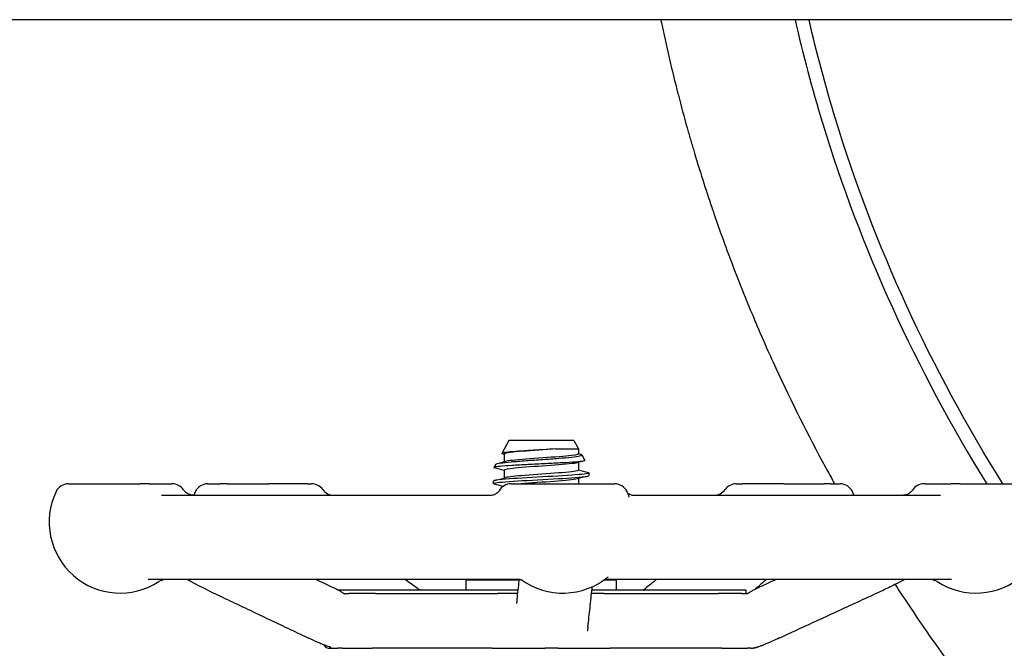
# Model space of a CAD drawing. Header units: inches. Extents: x 24 to 1128, y -94 to 748.
# Tile 413 of 546: x 934.8 to 939.31, y 263.75 to 266.63. Entities that reach past the tile are written whole.
import ezdxf

# ---------------------------------------------------------------- set-up
doc = ezdxf.new("R2010")
doc.units = ezdxf.units.IN
doc.header["$LTSCALE"] = 32
doc.header["$MEASUREMENT"] = 0
doc.layers.add('Visible (ANSI)', color=7, linetype='Continuous', lineweight=30)

msp = doc.modelspace()

# ---------------------------------------------------------------- linework, layer by layer
at = {"layer": 'Visible (ANSI)'}
for p, q in [((969.45916, 266.62537), (903.95916, 266.62537)), ((937.04249, 264.69937), (937.01041, 264.64135)), ((937.34083, 264.69937), (937.04249, 264.69937)), ((937.34083, 264.69937), (937.36166, 264.66171)), ((937.02166, 264.63844), (937.02166, 264.60291)), ((937.25801, 264.66171), (937.36166, 264.66171)), ((937.36166, 264.66171), (937.36166, 264.63844)), ((937.37667, 264.63456), (937.39085, 264.60892)), ((936.98273, 264.5913), (936.97454, 264.57649)), ((937.36166, 264.59983), (937.36166, 264.5643)), ((937.02166, 264.5643), (937.02166, 264.52877)), ((937.41041, 264.53984), (937.41041, 264.55169)), ((935.02567, 264.50187), (935.35534, 264.50187)), ((935.39595, 264.50187), (935.35534, 264.50187)), ((935.39595, 264.50187), (935.49944, 264.50187)), ((935.5012, 264.50187), (935.49944, 264.50187)), ((935.66376, 264.50187), (935.72181, 264.50187)), ((935.75366, 264.50187), (935.72181, 264.50187)), ((935.75366, 264.50187), (935.94429, 264.50187)), ((936.12064, 264.50187), (935.94429, 264.50187)), ((936.12064, 264.50187), (936.13959, 264.50187)), ((936.97291, 264.50277), (936.97291, 264.51462)), ((937.05316, 264.50187), (937.05309, 264.50187)), ((937.05316, 264.50187), (937.52749, 264.50187)), ((937.36166, 264.52569), (937.36166, 264.50187)), ((938.08411, 264.50187), (938.11296, 264.50187)), ((938.30203, 264.50187), (938.11296, 264.50187)), ((938.30203, 264.50187), (938.48731, 264.50187)), ((938.51592, 264.50187), (938.48731, 264.50187)), ((938.51592, 264.50187), (938.55994, 264.50187)), ((938.94893, 264.50187), (938.94352, 264.50187)), ((938.94893, 264.50187), (939.06789, 264.50187)), ((939.11026, 264.50187), (939.06789, 264.50187)), ((939.11026, 264.50187), (939.41863, 264.50187)), ((935.45274, 264.44937), (936.95545, 264.44937)), ((937.61779, 264.44937), (939.01944, 264.44937)), ((937.08542, 264.06437), (935.39076, 264.06437)), ((936.84791, 264.06287), (937.09074, 264.06287)), ((936.84791, 264.015), (936.84791, 264.06287)), ((936.86682, 264.06287), (936.8697, 264.06437)), ((937.47987, 264.06287), (937.53541, 264.06287)), ((939.07016, 264.06437), (937.48947, 264.06437)), ((937.5209, 264.06437), (937.51803, 264.06287)), ((937.53541, 264.015), (937.53541, 264.06287)), ((937.08558, 264.015), (936.26303, 264.015)), ((936.43161, 263.99937), (936.3103, 263.99937)), ((936.43161, 263.99937), (936.99116, 263.99937)), ((936.43161, 263.99937), (936.99116, 263.99937)), ((937.08391, 263.99937), (936.99116, 263.99937)), ((937.47877, 263.99937), (937.42158, 263.99937)), ((938.12916, 264.015), (937.42327, 264.015)), ((937.47877, 263.99937), (938.00069, 263.99937)), ((937.47877, 263.99937), (938.00069, 263.99937)), ((938.10955, 263.99937), (938.00069, 263.99937)), ((938.12916, 263.99953), (938.12916, 264.015)), ((936.22592, 263.74937), (936.22291, 263.74937)), ((936.22592, 263.74937), (936.25891, 263.74937)), ((936.2797, 263.74937), (936.25891, 263.74937)), ((936.2797, 263.74937), (936.41764, 263.74937)), ((936.9658, 263.74937), (936.41764, 263.74937)), ((936.9658, 263.74937), (937.20953, 263.74937)), ((937.26816, 263.74937), (937.20953, 263.74937)), ((937.26816, 263.74937), (937.50652, 263.74937)), ((938.01781, 263.74937), (937.50652, 263.74937)), ((938.01781, 263.74937), (938.13545, 263.74937)), ((938.1509, 263.74937), (938.13545, 263.74937)), ((938.1509, 263.74937), (938.16175, 263.74937))]:
    msp.add_line(p, q, dxfattribs=at)
for centre, radius, start, end in [((948.19166, 268.06287), 20.75, 183.972468, 235.925856), ((948.19166, 268.06287), 19, 184.339024, 244.770171), ((948.19166, 268.06287), 18.75, 184.396991, 246.443536), ((935.02567, 264.43937), 0.0625, 90, 154.62307), ((935.5012, 264.43937), 0.0625, 34.46729, 90), ((935.66376, 264.43937), 0.0625, 90, 154.62307), ((936.13959, 264.43937), 0.0625, 35.45054, 90), ((937.05309, 264.43937), 0.0625, 90, 151.08084), ((937.52749, 264.43937), 0.0625, 25.37693, 90), ((938.08411, 264.43937), 0.0625, 90, 144.54946), ((938.55994, 264.43937), 0.0625, 25.37693, 90), ((938.94353, 264.43937), 0.0625, 90, 147.2743), ((935.26284, 264.32687), 0.325, 154.62307, 302.99589), ((935.90093, 264.32687), 0.325, 154.62307, 157.8564), ((936.24141, 264.51187), 0.0625, 215.45054, 270), ((937.29032, 264.32687), 0.325, 20.67071, 25.37693), ((937.98228, 264.51187), 0.0625, 270, 324.54946), ((938.32276, 264.32687), 0.325, 22.14322, 25.37693), ((939.18146, 264.32687), 0.325, 237.00411, 25.37693), ((935.47387, 264.00187), 0.0625, 90, 122.99589), ((937.29032, 264.32687), 0.325, 234.08441, 309.50864), ((938.97044, 264.00187), 0.0625, 57.00411, 90), ((938.32276, 264.32687), 0.325, 244.98517, 246.04872), ((936.22291, 263.78062), 0.03125, 210.66159, 270)]:
    msp.add_arc(centre, radius, start, end, dxfattribs=at)
for points, knots in [([(937.7386, 266.62537), (937.73914, 266.62278), (937.73968, 266.62018), (937.74022, 266.61758), (937.76338, 266.50633), (937.78918, 266.39569), (937.81741, 266.28624), (937.81954, 266.278), (937.82168, 266.26976), (937.82383, 266.26153), (937.8369, 266.21158), (937.85048, 266.16186), (937.86456, 266.11237), (937.8671, 266.10345), (937.86966, 266.09453), (937.87223, 266.08562), (937.87734, 266.06791), (937.88251, 266.05024), (937.88775, 266.0326), (937.90169, 265.98565), (937.91607, 265.93893), (937.93089, 265.89244)], [0.987730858, 0.987730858, 0.987730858, 0.987730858, 0.987858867, 0.987858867, 0.987858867, 0.993341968, 0.993341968, 0.993341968, 0.993754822, 0.993754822, 0.993754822, 0.996260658, 0.996260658, 0.996260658, 0.996712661, 0.996712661, 0.996712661, 0.997610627, 0.997610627, 0.997610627, 1, 1, 1, 1]), ([(938.35342, 266.6254), (938.38929, 266.4671), (938.43105, 266.30984), (938.6539, 265.5798), (938.90781, 265.02461), (939.23111, 264.50188)], [-6.10854564, -6.10854564, -6.10854564, -6.10854564, -6.05008592, -6.05008592, -5.8347456, -5.8347456, -5.8347456, -5.8347456]), ([(939.30472, 264.50188), (938.97436, 265.02983), (938.71572, 265.59133), (938.49266, 266.3221), (938.45234, 266.47326), (938.41751, 266.6254)], [5.83018614, 5.83018614, 5.83018614, 5.83018614, 6.05008592, 6.05008592, 6.10682692, 6.10682692, 6.10682692, 6.10682692]), ([(938.81164, 264.04138), (938.83523, 264.00498), (938.85907, 263.96883), (938.88317, 263.93291), (938.93905, 263.8496), (938.99653, 263.76722), (939.05551, 263.68585), (939.06506, 263.67267), (939.07465, 263.65952), (939.08428, 263.64639), (939.14484, 263.56386), (939.20695, 263.48237), (939.27051, 263.40202), (939.28086, 263.38892), (939.29126, 263.37586), (939.30169, 263.36283), (939.41313, 263.22361), (939.52892, 263.08784), (939.64851, 262.95584), (939.67802, 262.92327), (939.70777, 262.89093), (939.73773, 262.85882), (939.74973, 262.84596), (939.76177, 262.83314), (939.77383, 262.82036), (939.84441, 262.74561), (939.91619, 262.67216), (939.98905, 262.60004), (940.00168, 262.58754), (940.01435, 262.57508), (940.02704, 262.56266), (940.11823, 262.47345), (940.21105, 262.38633), (940.30527, 262.30138), (940.35214, 262.25913), (940.39949, 262.21729), (940.44728, 262.1759), (940.47298, 262.15363), (940.49882, 262.1315), (940.52477, 262.10949), (940.53791, 262.09836), (940.55108, 262.08725), (940.56428, 262.07618), (940.64451, 262.0089), (940.72587, 261.94289), (940.80826, 261.87819), (940.8216, 261.86771), (940.83497, 261.85726), (940.84837, 261.84685), (941.0291, 261.70641), (941.21469, 261.57224), (941.40416, 261.44457), (941.41783, 261.43536), (941.43151, 261.42619), (941.44522, 261.41705), (941.53457, 261.35746), (941.62475, 261.29932), (941.71566, 261.24264), (941.72931, 261.23413), (941.74296, 261.22566), (941.75664, 261.21722), (941.85309, 261.1577), (941.95033, 261.09981), (942.04825, 261.04358), (942.14455, 260.98827), (942.2418, 260.93438), (942.33993, 260.88194), (942.353, 260.87495), (942.36609, 260.86799), (942.37919, 260.86105), (942.45205, 260.82249), (942.52537, 260.78472), (942.59912, 260.74775), (942.61632, 260.73914), (942.63353, 260.73056), (942.65077, 260.72203), (942.66356, 260.71571), (942.67635, 260.70941), (942.68916, 260.70313), (942.88691, 260.60621), (943.0876, 260.51504), (943.29046, 260.42973), (943.30251, 260.42467), (943.31456, 260.41962), (943.32661, 260.4146), (943.42348, 260.37424), (943.52082, 260.33522), (943.61857, 260.29754), (943.63003, 260.29312), (943.6415, 260.28872), (943.65298, 260.28433), (943.76761, 260.24054), (943.8828, 260.19858), (943.99843, 260.15844), (944.09496, 260.12493), (944.19196, 260.09263), (944.28939, 260.06154), (944.29921, 260.05841), (944.30903, 260.05529), (944.31885, 260.05219), (944.36953, 260.03616), (944.42032, 260.02046), (944.47122, 260.00509), (944.52449, 259.989), (944.57787, 259.97327), (944.63137, 259.9579), (944.64035, 259.95532), (944.64934, 259.95275), (944.65833, 259.95019), (944.87938, 259.88723), (945.10229, 259.8304), (945.32654, 259.77971), (945.33393, 259.77803), (945.34133, 259.77637), (945.34873, 259.77471), (945.45852, 259.7501), (945.56862, 259.72695), (945.67897, 259.70527), (945.68559, 259.70397), (945.69221, 259.70267), (945.69884, 259.70138), (945.82239, 259.67731), (945.94625, 259.65508), (946.07033, 259.63468), (946.17153, 259.61804), (946.27295, 259.6026), (946.37454, 259.58837), (946.37958, 259.58767), (946.38462, 259.58696), (946.38966, 259.58626), (946.49851, 259.57115), (946.60755, 259.55742), (946.71675, 259.54507), (946.72093, 259.5446), (946.72512, 259.54412), (946.72931, 259.54365), (946.95409, 259.51846), (947.1795, 259.49911), (947.40515, 259.4856), (947.40745, 259.48546), (947.40976, 259.48532), (947.41206, 259.48519), (947.52486, 259.47849), (947.63773, 259.47325), (947.75068, 259.46947), (947.75195, 259.46943), (947.75323, 259.46938), (947.75451, 259.46934), (947.90263, 259.46442), (948.05086, 259.462), (948.19908, 259.46209), (948.27956, 259.46213), (948.36004, 259.46291), (948.44052, 259.46443), (948.44124, 259.46445), (948.44196, 259.46446), (948.44268, 259.46448), (948.55626, 259.46664), (948.66983, 259.47028), (948.78334, 259.47538), (948.78505, 259.47546), (948.78676, 259.47554), (948.78848, 259.47561), (949.01505, 259.4859), (949.24137, 259.50204), (949.46708, 259.52406), (949.47072, 259.52442), (949.47436, 259.52477), (949.478, 259.52513), (949.58797, 259.53595), (949.6978, 259.54817), (949.80745, 259.56178), (949.81198, 259.56234), (949.81651, 259.56291), (949.82104, 259.56347), (949.98995, 259.58462), (950.15841, 259.60909), (950.32627, 259.63687), (950.37852, 259.64552), (950.43074, 259.65449), (950.48291, 259.66379), (950.48915, 259.6649), (950.49539, 259.66602), (950.50163, 259.66714), (950.60705, 259.68609), (950.71229, 259.70637), (950.81727, 259.72799), (950.82435, 259.72944), (950.83143, 259.73091), (950.83851, 259.73238), (951.05289, 259.77689), (951.26625, 259.82697), (951.47824, 259.88265), (951.48689, 259.88493), (951.49553, 259.88721), (951.50417, 259.8895), (951.60453, 259.91609), (951.70457, 259.94394), (951.80423, 259.97305), (951.81359, 259.97578), (951.82294, 259.97852), (951.83229, 259.98128), (951.85878, 259.98908), (951.88523, 259.99697), (951.91166, 260.00495), (952.07482, 260.05422), (952.23689, 260.10687), (952.39763, 260.16287), (952.41346, 260.16838), (952.42928, 260.17393), (952.4451, 260.17952), (952.45589, 260.18333), (952.46668, 260.18716), (952.47746, 260.191), (952.57187, 260.22464), (952.66595, 260.25949), (952.75965, 260.29557), (952.77106, 260.29996), (952.78246, 260.30437), (952.79386, 260.3088), (952.98984, 260.38496), (953.18408, 260.46645), (953.37598, 260.55326), (953.38822, 260.55879), (953.40044, 260.56434), (953.41265, 260.56992), (953.50121, 260.61035), (953.58926, 260.65192), (953.67674, 260.69461), (953.68931, 260.70074), (953.70187, 260.70689), (953.71441, 260.71307), (953.73772, 260.72455), (953.76098, 260.73611), (953.78421, 260.74775), (953.94971, 260.83071), (954.11307, 260.91772), (954.2739, 261.00871), (954.28725, 261.01626), (954.30058, 261.02383), (954.31389, 261.03144), (954.32435, 261.03742), (954.33481, 261.04341), (954.34525, 261.04942), (954.42032, 261.09265), (954.49504, 261.13687), (954.56931, 261.18206), (954.58302, 261.19041), (954.59672, 261.19878), (954.6104, 261.20719), (954.79019, 261.31771), (954.96726, 261.43393), (955.14069, 261.55565), (955.1544, 261.56527), (955.16808, 261.57493), (955.18174, 261.58461), (955.26042, 261.64041), (955.33833, 261.69735), (955.4154, 261.75539), (955.42891, 261.76556), (955.44239, 261.77577), (955.45584, 261.78601), (955.62013, 261.91105), (955.78045, 262.04113), (955.93605, 262.1759), (955.93733, 262.17701), (955.93861, 262.17812), (955.93989, 262.17923), (955.95299, 262.19059), (955.96606, 262.20198), (955.97909, 262.2134), (956.01508, 262.24496), (956.05082, 262.27676), (956.08629, 262.30881), (956.12062, 262.33983), (956.15476, 262.37114), (956.18871, 262.40274), (956.20167, 262.41481), (956.21461, 262.42692), (956.22752, 262.43908), (956.37579, 262.57868), (956.52019, 262.72378), (956.65981, 262.87409), (956.67196, 262.88716), (956.68407, 262.90028), (956.69614, 262.91344), (956.70879, 262.92721), (956.72139, 262.94103), (956.73395, 262.95489), (956.78364, 263.00971), (956.83268, 263.0652), (956.88105, 263.12134), (956.89261, 263.13476), (956.90413, 263.14822), (956.91562, 263.16172), (957.05209, 263.32208), (957.18312, 263.48782), (957.30749, 263.65792), (957.31728, 263.67132), (957.32704, 263.68475), (957.33675, 263.69819), (957.39474, 263.77851), (957.45119, 263.85969), (957.50603, 263.94166), (957.50716, 263.94336), (957.5083, 263.94506), (957.50943, 263.94675), (957.51833, 263.96008), (957.5272, 263.97344), (957.53603, 263.98683), (957.65561, 264.16816), (957.76868, 264.35534), (957.87405, 264.54753), (957.88092, 264.56007), (957.88777, 264.57263), (957.89457, 264.58521), (957.94339, 264.67541), (957.99052, 264.7667), (958.03584, 264.85898), (958.04159, 264.87069), (958.04732, 264.88241), (958.05301, 264.89415), (958.1488, 265.09169), (958.23631, 265.29366), (958.31474, 265.49905), (958.31857, 265.5091), (958.32239, 265.51916), (958.32618, 265.52922), (958.36316, 265.62733), (958.39806, 265.7262), (958.43083, 265.82571), (958.43397, 265.83526), (958.43709, 265.84481), (958.44019, 265.85436), (958.44579, 265.8716), (958.45132, 265.88885), (958.45679, 265.90612), (958.47008, 265.94811), (958.48301, 265.99027), (958.49558, 266.0326), (958.54087, 266.1852), (958.58142, 266.34015), (958.61669, 266.49595), (958.61827, 266.50296), (958.61985, 266.50997), (958.62141, 266.51698), (958.62946, 266.55306), (958.63724, 266.58919), (958.64473, 266.62537)], [0.03350674, 0.03350674, 0.03350674, 0.03350674, 0.03564292, 0.03564292, 0.03564292, 0.04059787, 0.04059787, 0.04059787, 0.04140037, 0.04140037, 0.04140037, 0.04644658, 0.04644658, 0.04644658, 0.04726876, 0.04726876, 0.04726876, 0.05605107, 0.05605107, 0.05605107, 0.05821828, 0.05821828, 0.05821828, 0.059086, 0.059086, 0.059086, 0.06416058, 0.06416058, 0.06416058, 0.06504037, 0.06504037, 0.06504037, 0.07135886, 0.07135886, 0.07135886, 0.07450229, 0.07450229, 0.07450229, 0.07619289, 0.07619289, 0.07619289, 0.07704876, 0.07704876, 0.07704876, 0.08225092, 0.08225092, 0.08225092, 0.08309349, 0.08309349, 0.08309349, 0.09445857, 0.09445857, 0.09445857, 0.09527839, 0.09527839, 0.09527839, 0.10062194, 0.10062194, 0.10062194, 0.10142379, 0.10142379, 0.10142379, 0.10707894, 0.10707894, 0.10707894, 0.11264089, 0.11264089, 0.11264089, 0.11338189, 0.11338189, 0.11338189, 0.11750204, 0.11750204, 0.11750204, 0.1184626, 0.1184626, 0.1184626, 0.11917474, 0.11917474, 0.11917474, 0.13017128, 0.13017128, 0.13017128, 0.13082405, 0.13082405, 0.13082405, 0.1360682, 0.1360682, 0.1360682, 0.13668335, 0.13668335, 0.13668335, 0.14282815, 0.14282815, 0.14282815, 0.1479581, 0.1479581, 0.1479581, 0.14847491, 0.14847491, 0.14847491, 0.15114079, 0.15114079, 0.15114079, 0.1539306, 0.1539306, 0.1539306, 0.15439904, 0.15439904, 0.15439904, 0.16591892, 0.16591892, 0.16591892, 0.16629894, 0.16629894, 0.16629894, 0.1719367, 0.1719367, 0.1719367, 0.17227513, 0.17227513, 0.17227513, 0.17858569, 0.17858569, 0.17858569, 0.1837328, 0.1837328, 0.1837328, 0.18398819, 0.18398819, 0.18398819, 0.18950205, 0.18950205, 0.18950205, 0.18971353, 0.18971353, 0.18971353, 0.20106252, 0.20106252, 0.20106252, 0.20117839, 0.20117839, 0.20117839, 0.20685176, 0.20685176, 0.20685176, 0.20691593, 0.20691593, 0.20691593, 0.21435612, 0.21435612, 0.21435612, 0.21839559, 0.21839559, 0.21839559, 0.21843173, 0.21843173, 0.21843173, 0.22413326, 0.22413326, 0.22413326, 0.22421939, 0.22421939, 0.22421939, 0.23560043, 0.23560043, 0.23560043, 0.23578385, 0.23578385, 0.23578385, 0.2413296, 0.2413296, 0.2413296, 0.2415588, 0.2415588, 0.2415588, 0.25010325, 0.25010325, 0.25010325, 0.25276307, 0.25276307, 0.25276307, 0.25308125, 0.25308125, 0.25308125, 0.25845735, 0.25845735, 0.25845735, 0.25881993, 0.25881993, 0.25881993, 0.26980072, 0.26980072, 0.26980072, 0.27024854, 0.27024854, 0.27024854, 0.2754498, 0.2754498, 0.2754498, 0.27593824, 0.27593824, 0.27593824, 0.27732147, 0.27732147, 0.27732147, 0.2858608, 0.2858608, 0.2858608, 0.28670189, 0.28670189, 0.28670189, 0.28727583, 0.28727583, 0.28727583, 0.29230046, 0.29230046, 0.29230046, 0.29291216, 0.29291216, 0.29291216, 0.30343197, 0.30343197, 0.30343197, 0.30410255, 0.30410255, 0.30410255, 0.30896479, 0.30896479, 0.30896479, 0.3096632, 0.3096632, 0.3096632, 0.31096103, 0.31096103, 0.31096103, 0.32020949, 0.32020949, 0.32020949, 0.32097697, 0.32097697, 0.32097697, 0.32158019, 0.32158019, 0.32158019, 0.32591781, 0.32591781, 0.32591781, 0.32671868, 0.32671868, 0.32671868, 0.337242, 0.337242, 0.337242, 0.33807359, 0.33807359, 0.33807359, 0.34286378, 0.34286378, 0.34286378, 0.34370347, 0.34370347, 0.34370347, 0.35395551, 0.35395551, 0.35395551, 0.35403999, 0.35403999, 0.35403999, 0.35490357, 0.35490357, 0.35490357, 0.35728849, 0.35728849, 0.35728849, 0.35959697, 0.35959697, 0.35959697, 0.36047869, 0.36047869, 0.36047869, 0.37060705, 0.37060705, 0.37060705, 0.37148821, 0.37148821, 0.37148821, 0.372411, 0.372411, 0.372411, 0.37606035, 0.37606035, 0.37606035, 0.37693288, 0.37693288, 0.37693288, 0.38730039, 0.38730039, 0.38730039, 0.38811707, 0.38811707, 0.38811707, 0.39299388, 0.39299388, 0.39299388, 0.39309479, 0.39309479, 0.39309479, 0.39388719, 0.39388719, 0.39388719, 0.40461669, 0.40461669, 0.40461669, 0.4053167, 0.4053167, 0.4053167, 0.4103358, 0.4103358, 0.4103358, 0.41097263, 0.41097263, 0.41097263, 0.42168823, 0.42168823, 0.42168823, 0.42221248, 0.42221248, 0.42221248, 0.42732275, 0.42732275, 0.42732275, 0.42781281, 0.42781281, 0.42781281, 0.42869678, 0.42869678, 0.42869678, 0.43084585, 0.43084585, 0.43084585, 0.43859374, 0.43859374, 0.43859374, 0.43894214, 0.43894214, 0.43894214, 0.44073514, 0.44073514, 0.44073514, 0.44073514]), ([(937.93089, 265.89244), (937.94415, 265.85083), (937.95779, 265.80932), (937.9718, 265.76792), (937.97512, 265.75811), (937.97846, 265.7483), (937.98182, 265.7385), (937.998, 265.69135), (938.01466, 265.64434), (938.0318, 265.59749), (938.03555, 265.58723), (938.03933, 265.57697), (938.04313, 265.56671), (938.08126, 265.46388), (938.12168, 265.36183), (938.16432, 265.26066), (938.16907, 265.24938), (938.17385, 265.23812), (938.17866, 265.22687), (938.1976, 265.18253), (938.21696, 265.13837), (938.23674, 265.0944), (938.24204, 265.08262), (938.24737, 265.07085), (938.25273, 265.0591), (938.32283, 264.90536), (938.39804, 264.7539), (938.47801, 264.60513), (938.48502, 264.59208), (938.49208, 264.57904), (938.49916, 264.56603), (938.51085, 264.54459), (938.52263, 264.5232), (938.53451, 264.50187)], [0, 0, 0, 0, 0.002138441, 0.002138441, 0.002138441, 0.002645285, 0.002645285, 0.002645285, 0.005084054, 0.005084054, 0.005084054, 0.005618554, 0.005618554, 0.005618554, 0.010979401, 0.010979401, 0.010979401, 0.011576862, 0.011576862, 0.011576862, 0.013930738, 0.013930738, 0.013930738, 0.0145613, 0.0145613, 0.0145613, 0.022809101, 0.022809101, 0.022809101, 0.023532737, 0.023532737, 0.023532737, 0.024725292, 0.024725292, 0.024725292, 0.024725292]), ([(936.98273, 264.5913), (936.98285, 264.59151), (936.98304, 264.59172), (936.98551, 264.59371), (936.99294, 264.59549), (937.01735, 264.59908), (937.03396, 264.60086), (937.07411, 264.60444), (937.09717, 264.60622), (937.14666, 264.60981), (937.17255, 264.61159), (937.22374, 264.61518), (937.24854, 264.61695), (937.29376, 264.62054), (937.31382, 264.62232), (937.34654, 264.62591), (937.359, 264.62769), (937.37474, 264.63128), (937.378, 264.63306), (937.37559, 264.63588), (937.37322, 264.6369), (937.36938, 264.63792)], [-2.471323, -2.471323, -2.471323, -2.471323, -2.4471425, -2.4471425, -2.2417348, -2.2417348, -2.0391858, -2.0391858, -1.8394961, -1.8394961, -1.6426663, -1.6426663, -1.4486971, -1.4486971, -1.2575891, -1.2575891, -1.0693429, -1.0693429, -0.8839593, -0.8839593, -0.7797575, -0.7797575, -0.7797575, -0.7797575]), ([(937.25801, 264.66171), (937.23944, 264.66046), (937.21947, 264.65924), (937.17654, 264.65666), (937.15392, 264.65532), (937.1107, 264.65263), (937.09055, 264.6513), (937.05548, 264.64861), (937.04095, 264.64728), (937.01957, 264.64459), (937.01302, 264.64326), (937.00942, 264.64088), (937.0106, 264.63985), (937.01446, 264.63882)], [-4.2480515, -4.2480515, -4.2480515, -4.2480515, -4.0909216, -4.0909216, -3.9177275, -3.9177275, -3.7423694, -3.7423694, -3.5648477, -3.5648477, -3.385163, -3.385163, -3.2453713, -3.2453713, -3.2453713, -3.2453713]), ([(937.25801, 264.66171), (937.20925, 264.65803), (937.15079, 264.65435), (937.10519, 264.65068), (937.05959, 264.647), (937.02798, 264.64333), (937.02256, 264.63965), (937.02196, 264.63925), (937.02168, 264.63884), (937.02171, 264.63844)], [13.736211, 13.736211, 13.736211, 13.736211, 14.6708098, 14.6708098, 14.6708098, 15.6053465, 15.6053465, 15.6053465, 15.7079633, 15.7079633, 15.7079633, 15.7079633]), ([(937.36161, 264.63844), (937.36139, 264.63516), (937.34097, 264.63189), (937.30608, 264.62862), (937.26691, 264.62494), (937.21045, 264.62126), (937.1585, 264.61759), (937.10656, 264.61391), (937.0604, 264.61024), (937.03785, 264.60656), (937.03356, 264.60586), (937.03015, 264.60516), (937.0276, 264.60446)], [12.5663706, 12.5663706, 12.5663706, 12.5663706, 13.3988567, 13.3988567, 13.3988567, 14.3334779, 14.3334779, 14.3334779, 15.268037, 15.268037, 15.268037, 15.445753, 15.445753, 15.445753, 15.445753]), ([(937.39085, 264.60892), (937.39144, 264.60785), (937.38881, 264.60678), (937.37572, 264.60436), (937.3635, 264.60303), (937.33054, 264.60034), (937.31004, 264.59901), (937.26329, 264.59632), (937.23744, 264.59499), (937.18371, 264.5923), (937.15632, 264.59097), (937.10361, 264.58828), (937.07882, 264.58694), (937.03517, 264.58425), (937.01679, 264.58292), (936.98901, 264.58023), (936.97997, 264.5789), (936.97337, 264.57649), (936.97395, 264.57542), (936.97798, 264.57436)], [-1.8294571, -1.8294571, -1.8294571, -1.8294571, -1.6707361, -1.6707361, -1.469445, -1.469445, -1.2659958, -1.2659958, -1.0603886, -1.0603886, -0.8526241, -0.8526241, -0.6427026, -0.6427026, -0.4306244, -0.4306244, -0.2163901, -0.2163901, -0.0441233, -0.0441233, -0.0441233, -0.0441233]), ([(937.35567, 264.59828), (937.35236, 264.59737), (937.3476, 264.59646), (937.34139, 264.59555), (937.31632, 264.59187), (937.26833, 264.5882), (937.21593, 264.58452), (937.16354, 264.58085), (937.10802, 264.57718), (937.07079, 264.5735), (937.03972, 264.57043), (937.02202, 264.56737), (937.02176, 264.5643)], [19.1117662, 19.1117662, 19.1117662, 19.1117662, 19.3428758, 19.3428758, 19.3428758, 20.2771046, 20.2771046, 20.2771046, 21.2112724, 21.2112724, 21.2112724, 21.9911486, 21.9911486, 21.9911486, 21.9911486]), ([(936.97784, 264.50034), (936.97211, 264.50184), (936.97142, 264.50334), (936.97628, 264.50484), (936.98748, 264.50829), (937.02787, 264.51175), (937.0835, 264.5152), (937.13893, 264.51864), (937.20844, 264.52208), (937.26818, 264.52552), (937.32773, 264.52895), (937.37648, 264.53238), (937.39777, 264.53581), (937.40612, 264.53715), (937.41018, 264.53849), (937.41011, 264.53984)], [-28.4799629, -28.4799629, -28.4799629, -28.4799629, -28.0985528, -28.0985528, -28.0985528, -27.2207324, -27.2207324, -27.2207324, -26.3461896, -26.3461896, -26.3461896, -25.4743607, -25.4743607, -25.4743607, -25.1327412, -25.1327412, -25.1327412, -25.1327412]), ([(937.40575, 264.55412), (937.4074, 264.55369), (937.40862, 264.55326), (937.40938, 264.55284), (937.41558, 264.54939), (937.39215, 264.54594), (937.34716, 264.54249), (937.30217, 264.53904), (937.23649, 264.53559), (937.17277, 264.53214), (937.10906, 264.52869), (937.04852, 264.52524), (937.01202, 264.52179), (936.98676, 264.5194), (936.97335, 264.51701), (936.97315, 264.51462)], [18.6439269, 18.6439269, 18.6439269, 18.6439269, 18.7524691, 18.7524691, 18.7524691, 19.6296647, 19.6296647, 19.6296647, 20.5068064, 20.5068064, 20.5068064, 21.3838943, 21.3838943, 21.3838943, 21.9911486, 21.9911486, 21.9911486, 21.9911486]), ([(937.36156, 264.5643), (937.36162, 264.56369), (937.36097, 264.56307), (937.3596, 264.56246), (937.35137, 264.55878), (937.31718, 264.55511), (937.27023, 264.55143), (937.22329, 264.54776), (937.16473, 264.54408), (937.11715, 264.54041), (937.07361, 264.53705), (937.04023, 264.53369), (937.0275, 264.53032)], [18.8495559, 18.8495559, 18.8495559, 18.8495559, 19.0056553, 19.0056553, 19.0056553, 19.9399062, 19.9399062, 19.9399062, 20.874096, 20.874096, 20.874096, 21.7289383, 21.7289383, 21.7289383, 21.7289383]), ([(937.35553, 264.52414), (937.34838, 264.52222), (937.33498, 264.52031), (937.31623, 264.5184), (937.28022, 264.51472), (937.22534, 264.51105), (937.17275, 264.50738), (937.14648, 264.50554), (937.12111, 264.50371), (937.09898, 264.50187)], [25.3949515, 25.3949515, 25.3949515, 25.3949515, 25.8812012, 25.8812012, 25.8812012, 26.8150062, 26.8150062, 26.8150062, 27.2814663, 27.2814663, 27.2814663, 27.2814663]), ([(935.60039, 264.44937), (935.59759, 264.44937), (935.59457, 264.44959), (935.58819, 264.45062), (935.58483, 264.45145), (935.57795, 264.45389), (935.57444, 264.45551), (935.56757, 264.45962), (935.56422, 264.46211), (935.55801, 264.46789), (935.55517, 264.47118), (935.55273, 264.47475)], [0, 0, 0, 0, 0.02073024, 0.02073024, 0.04146048, 0.04146048, 0.06219072, 0.06219072, 0.08292096, 0.08292096, 0.1036512, 0.1036512, 0.1036512, 0.1036512]), ([(936.95545, 264.44937), (936.96205, 264.44937), (936.96814, 264.45053), (936.97885, 264.45397), (936.98317, 264.45632), (936.98996, 264.46075), (936.99229, 264.46282), (936.99563, 264.46609), (936.99665, 264.46732), (936.99808, 264.46914), (936.9984, 264.46966), (936.99851, 264.46982), (936.99851, 264.46982), (936.99851, 264.46982)], [0, 0, 0, 0, 0.01956218, 0.01956218, 0.04214322, 0.04214322, 0.06689766, 0.06689766, 0.09171423, 0.09171423, 0.1193718, 0.1193718, 0.11941348, 0.11941348, 0.11941348, 0.11941348]), ([(937.58674, 264.46014), (937.58681, 264.46008), (937.58688, 264.46002), (937.58831, 264.4588), (937.59035, 264.45721), (937.59669, 264.4537), (937.6011, 264.45176), (937.6101, 264.44982), (937.61384, 264.44937), (937.61779, 264.44937)], [0.416667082, 0.416667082, 0.416667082, 0.416667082, 0.418381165, 0.418381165, 0.451270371, 0.451270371, 0.484674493, 0.484674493, 0.504153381, 0.504153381, 0.504153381, 0.504153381]), ([(938.89095, 264.47316), (938.88814, 264.46879), (938.88512, 264.46538), (938.87912, 264.45983), (938.87613, 264.45769), (938.87029, 264.45426), (938.86745, 264.45298), (938.86196, 264.45104), (938.85932, 264.45038), (938.8543, 264.44955), (938.85193, 264.44937), (938.84972, 264.44937)], [0.67900898, 0.67900898, 0.67900898, 0.67900898, 0.71629003, 0.71629003, 0.75357109, 0.75357109, 0.79085214, 0.79085214, 0.82813319, 0.82813319, 0.86541425, 0.86541425, 0.86541425, 0.86541425]), ([(935.56838, 264.06413), (935.56838, 264.06413), (935.56835, 264.06413), (935.56813, 264.06415), (935.56799, 264.06415), (935.5676, 264.06417), (935.56748, 264.06418), (935.56726, 264.06419), (935.56718, 264.06419), (935.56699, 264.0642), (935.56689, 264.0642), (935.56668, 264.06421), (935.56656, 264.06421), (935.56631, 264.06422), (935.56619, 264.06423), (935.5658, 264.06424), (935.56554, 264.06425), (935.5648, 264.06426), (935.56433, 264.06427), (935.56216, 264.06432), (935.56074, 264.06433), (935.55769, 264.06435), (935.55613, 264.06436), (935.55359, 264.06437), (935.5526, 264.06437), (935.55112, 264.06437), (935.55062, 264.06437), (935.54973, 264.06437), (935.54937, 264.06437), (935.54886, 264.06437), (935.54881, 264.06437), (935.54874, 264.06437), (935.54873, 264.06437), (935.54872, 264.06437), (935.54871, 264.06437), (935.54846, 264.06437), (935.54822, 264.06437), (935.54798, 264.06437)], [0.378257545, 0.378257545, 0.378257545, 0.378257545, 0.386657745, 0.386657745, 0.392554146, 0.392554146, 0.394496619, 0.394496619, 0.395466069, 0.395466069, 0.396437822, 0.396437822, 0.397411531, 0.397411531, 0.398384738, 0.398384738, 0.400350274, 0.400350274, 0.404274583, 0.404274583, 0.419969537, 0.419969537, 0.438754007, 0.438754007, 0.450767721, 0.450767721, 0.456774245, 0.456774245, 0.461283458, 0.461283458, 0.461769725, 0.461769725, 0.461830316, 0.461830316, 0.461891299, 0.461891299, 0.463727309, 0.463727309, 0.463727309, 0.463727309]), ([(935.66192, 264.01618), (935.64455, 264.02444), (935.62735, 264.03278), (935.60637, 264.04392), (935.60127, 264.04671), (935.5922, 264.05181), (935.58818, 264.05414), (935.58138, 264.05801), (935.57877, 264.05946), (935.57495, 264.06138), (935.5737, 264.06197), (935.57181, 264.06279), (935.5711, 264.06308), (935.56994, 264.06351), (935.56948, 264.06367), (935.56845, 264.06401), (935.56809, 264.0641), (935.56786, 264.06416)], [0, 0, 0, 0, 0.15497359, 0.15497359, 0.20636211, 0.20636211, 0.24491806, 0.24491806, 0.26745771, 0.26745771, 0.27822563, 0.27822563, 0.28608386, 0.28608386, 0.29389274, 0.29389274, 0.30858895, 0.30858895, 0.30858895, 0.30858895]), ([(937.08179, 263.97987), (937.08353, 263.99599), (937.08527, 264.01212), (937.0883, 264.0402), (937.08958, 264.05215), (937.09087, 264.0641)], [0.77160372, 0.77160372, 0.77160372, 0.77160372, 1.07474202, 1.07474202, 1.29924856, 1.29924856, 1.29924856, 1.29924856]), ([(937.10324, 264.06112), (937.10257, 264.06141), (937.10148, 264.06185), (937.09808, 264.06287), (937.09591, 264.06344), (937.09074, 264.06415), (937.08835, 264.06437), (937.08542, 264.06437)], [0.52279542, 0.52279542, 0.52279542, 0.52279542, 0.545370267, 0.545370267, 0.565399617, 0.565399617, 0.577961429, 0.577961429, 0.577961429, 0.577961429]), ([(937.48947, 264.06437), (937.48606, 264.06437), (937.48364, 264.06405), (937.48148, 264.06367), (937.48111, 264.0636), (937.48078, 264.06353)], [0, 0, 0, 0, 0.023018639, 0.023018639, 0.0282285, 0.0282285, 0.0282285, 0.0282285]), ([(938.22338, 264.06437), (938.22222, 264.06361), (938.22102, 264.06279), (938.21589, 264.05905), (938.21203, 264.05583), (938.2033, 264.04822), (938.19845, 264.04373), (938.1873, 264.03385), (938.18029, 264.02819), (938.17521, 264.02408)], [0.29203731, 0.29203731, 0.29203731, 0.29203731, 0.30796327, 0.30796327, 0.36147562, 0.36147562, 0.43281014, 0.43281014, 0.51871093, 0.51871093, 0.51871093, 0.51871093]), ([(938.8784, 264.06437), (938.87813, 264.06437), (938.87786, 264.06437), (938.87757, 264.06437), (938.87756, 264.06437), (938.87753, 264.06437), (938.87751, 264.06437), (938.87728, 264.06437), (938.87712, 264.06437), (938.87677, 264.06437), (938.8766, 264.06437), (938.87597, 264.06437), (938.87553, 264.06437), (938.87421, 264.06437), (938.87333, 264.06437), (938.87096, 264.06436), (938.86945, 264.06435), (938.86644, 264.06432), (938.86501, 264.0643), (938.86272, 264.06424), (938.86222, 264.06422), (938.8614, 264.06419), (938.8611, 264.06418), (938.86067, 264.06416), (938.86053, 264.06415), (938.86025, 264.06414), (938.86012, 264.06413), (938.85976, 264.06411), (938.85954, 264.0641), (938.85901, 264.06407), (938.85876, 264.06405), (938.85834, 264.06402), (938.85817, 264.064), (938.85721, 264.06391), (938.85704, 264.06388), (938.85641, 264.06377), (938.85613, 264.06371), (938.85524, 264.06349), (938.85467, 264.06334), (938.85314, 264.06281), (938.85249, 264.06257), (938.8513, 264.06208), (938.85087, 264.06189), (938.84981, 264.06142), (938.84916, 264.06111), (938.84763, 264.06037), (938.84675, 264.05991), (938.84418, 264.05857), (938.84252, 264.05766), (938.83734, 264.05482), (938.83403, 264.053), (938.82629, 264.04887), (938.82185, 264.04656), (938.79923, 264.03503), (938.77866, 264.02537), (938.75802, 264.01587)], [0, 0, 0, 0, 0.00208123, 0.00208123, 0.00221764, 0.00221764, 0.00235291, 0.00235291, 0.0045185, 0.0045185, 0.00681506, 0.00681506, 0.01293884, 0.01293884, 0.02519684, 0.02519684, 0.04558059, 0.04558059, 0.06315717, 0.06315717, 0.06756336, 0.06756336, 0.06977046, 0.06977046, 0.0708594, 0.0708594, 0.07194756, 0.07194756, 0.07413729, 0.07413729, 0.07849588, 0.07849588, 0.08337042, 0.08337042, 0.11145431, 0.11145431, 0.13020098, 0.13020098, 0.14776646, 0.14776646, 0.15657327, 0.15657327, 0.16091868, 0.16091868, 0.16677011, 0.16677011, 0.17454087, 0.17454087, 0.1895698, 0.1895698, 0.223438, 0.223438, 0.26855419, 0.26855419, 0.44693997, 0.44693997, 0.44693997, 0.44693997]), ([(935.66192, 264.01618), (935.69264, 264.00159), (935.72336, 263.98699), (935.78481, 263.95781), (935.81553, 263.94322), (935.87698, 263.91404), (935.9077, 263.89945), (935.96916, 263.87029), (935.99989, 263.8557), (936.06135, 263.82655), (936.09208, 263.81197), (936.12282, 263.7974)], [0.9601047, 0.9601047, 0.9601047, 0.9601047, 1.233998, 1.233998, 1.5078914, 1.5078914, 1.7817848, 1.7817848, 2.0556781, 2.0556781, 2.3295715, 2.3295715, 2.3295715, 2.3295715]), ([(936.2343, 264.02964), (936.24603, 264.02408), (936.25749, 264.01835), (936.27243, 264.00954), (936.27634, 264.00713), (936.28174, 264.00388), (936.28322, 264.003), (936.28576, 264.00154), (936.28684, 264.00094), (936.28841, 264.00012), (936.28897, 263.99983), (936.28999, 263.99933), (936.29043, 263.99913), (936.29102, 263.99888), (936.29119, 263.9988), (936.29139, 263.99873), (936.29143, 263.99871), (936.29143, 263.99871)], [0, 0, 0, 0, 0.10474171, 0.10474171, 0.14093521, 0.14093521, 0.15449192, 0.15449192, 0.16471611, 0.16471611, 0.17102308, 0.17102308, 0.17849198, 0.17849198, 0.1854649, 0.1854649, 0.19170635, 0.19170635, 0.19170635, 0.19170635]), ([(936.28959, 263.99953), (936.28982, 263.99952), (936.29006, 263.99952), (936.29097, 263.99949), (936.29163, 263.99948), (936.29295, 263.99945), (936.29363, 263.99944), (936.29611, 263.99941), (936.29784, 263.9994), (936.30125, 263.99938), (936.30292, 263.99938), (936.30544, 263.99938), (936.30628, 263.99938), (936.30776, 263.99938), (936.30838, 263.99937), (936.30916, 263.99937), (936.30925, 263.99937), (936.30936, 263.99937), (936.30938, 263.99937), (936.30942, 263.99937), (936.30944, 263.99937), (936.30947, 263.99937), (936.30949, 263.99937), (936.30976, 263.99937), (936.31002, 263.99937), (936.31029, 263.99937)], [0.287281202, 0.287281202, 0.287281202, 0.287281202, 0.289064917, 0.289064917, 0.294371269, 0.294371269, 0.300336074, 0.300336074, 0.316953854, 0.316953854, 0.333382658, 0.333382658, 0.341579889, 0.341579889, 0.347730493, 0.347730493, 0.348500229, 0.348500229, 0.348663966, 0.348663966, 0.348829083, 0.348829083, 0.348913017, 0.348913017, 0.351147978, 0.351147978, 0.351147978, 0.351147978]), ([(936.62352, 264.02416), (936.62579, 264.02256), (936.62866, 264.02056), (936.63305, 264.01732), (936.63457, 264.01617), (936.63607, 264.015)], [0, 0, 0, 0, 0.033112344, 0.033112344, 0.050501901, 0.050501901, 0.050501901, 0.050501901]), ([(937.40518, 263.84718), (937.40675, 263.86174), (937.40832, 263.87632), (937.41147, 263.90547), (937.41304, 263.92005), (937.41618, 263.94922), (937.41775, 263.96381), (937.4209, 263.99298), (937.42247, 264.00757), (937.42436, 264.02514), (937.42468, 264.02812), (937.425, 264.03109)], [0.7332962, 0.7332962, 0.7332962, 0.7332962, 1.0071895, 1.0071895, 1.2810829, 1.2810829, 1.5549762, 1.5549762, 1.8288696, 1.8288696, 1.8847241, 1.8847241, 1.8847241, 1.8847241]), ([(937.65835, 264.015), (937.65852, 264.01515), (937.6587, 264.0153), (937.66086, 264.01713), (937.66288, 264.01875), (937.66533, 264.02072), (937.66601, 264.02126), (937.66664, 264.02177)], [0.369790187, 0.369790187, 0.369790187, 0.369790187, 0.371993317, 0.371993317, 0.397057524, 0.397057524, 0.40805669, 0.40805669, 0.40805669, 0.40805669]), ([(938.10957, 263.99937), (938.10986, 263.99937), (938.11016, 263.99937), (938.11046, 263.99937), (938.11047, 263.99937), (938.1105, 263.99937), (938.11052, 263.99937), (938.11061, 263.99937), (938.11067, 263.99937), (938.1108, 263.99937), (938.11086, 263.99937), (938.11169, 263.99938), (938.11237, 263.99938), (938.11399, 263.99938), (938.1149, 263.99938), (938.11833, 263.99939), (938.12081, 263.99939), (938.12448, 263.99943), (938.12554, 263.99945), (938.12717, 263.99948), (938.12768, 263.99949), (938.12877, 263.99952), (938.12936, 263.99954), (938.13027, 263.99958), (938.13059, 263.99959), (938.13104, 263.99962), (938.13119, 263.99963), (938.1316, 263.99965), (938.13186, 263.99967), (938.13232, 263.9997), (938.13252, 263.99972), (938.13286, 263.99975), (938.13299, 263.99976), (938.13313, 263.99977), (938.13315, 263.99978), (938.13318, 263.99978)], [0, 0, 0, 0, 0.002309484, 0.002309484, 0.002382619, 0.002382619, 0.002528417, 0.002528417, 0.003107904, 0.003107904, 0.003704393, 0.003704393, 0.011074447, 0.011074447, 0.020897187, 0.020897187, 0.048314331, 0.048314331, 0.058957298, 0.058957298, 0.063589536, 0.063589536, 0.068304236, 0.068304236, 0.070655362, 0.070655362, 0.071816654, 0.071816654, 0.074166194, 0.074166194, 0.077036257, 0.077036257, 0.08007559, 0.08007559, 0.080855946, 0.080855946, 0.080855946, 0.080855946]), ([(938.13275, 263.99962), (938.13275, 263.99962), (938.13276, 263.99962), (938.13283, 263.99965), (938.13295, 263.99969), (938.13338, 263.99986), (938.13363, 263.99996), (938.13432, 264.00027), (938.13479, 264.00049), (938.13584, 264.001), (938.1364, 264.00129), (938.13783, 264.00205), (938.13874, 264.00255), (938.14232, 264.00457), (938.14507, 264.00621), (938.15186, 264.0102), (938.15587, 264.01249), (938.16966, 264.01997), (938.18032, 264.02503), (938.19103, 264.02995)], [0.14183772, 0.14183772, 0.14183772, 0.14183772, 0.14607956, 0.14607956, 0.15657381, 0.15657381, 0.16360701, 0.16360701, 0.17078889, 0.17078889, 0.17683828, 0.17683828, 0.18529246, 0.18529246, 0.21005388, 0.21005388, 0.24840144, 0.24840144, 0.34101643, 0.34101643, 0.34101643, 0.34101643]), ([(938.28256, 263.79709), (938.31427, 263.81166), (938.34597, 263.82623), (938.40937, 263.85539), (938.44107, 263.86997), (938.50447, 263.89914), (938.53617, 263.91372), (938.59956, 263.9429), (938.63125, 263.95749), (938.69464, 263.98668), (938.72633, 264.00127), (938.75802, 264.01587)], [0.4228722, 0.4228722, 0.4228722, 0.4228722, 0.6967656, 0.6967656, 0.970659, 0.970659, 1.2445523, 1.2445523, 1.5184457, 1.5184457, 1.792339, 1.792339, 1.792339, 1.792339]), ([(937.07986, 263.95385), (937.07986, 263.95385), (937.07986, 263.95385), (937.07986, 263.95387), (937.07987, 263.95407), (937.07993, 263.95498), (937.07999, 263.95593), (937.08013, 263.95843), (937.08023, 263.96011), (937.08046, 263.96401), (937.0806, 263.96626), (937.08097, 263.97135), (937.08121, 263.97425), (937.08155, 263.97764), (937.08164, 263.97847), (937.08174, 263.97942), (937.08177, 263.97965), (937.08179, 263.97987)], [0.39505215, 0.39505215, 0.39505215, 0.39505215, 0.39558435, 0.39558435, 0.40525064, 0.40525064, 0.42132108, 0.42132108, 0.44262059, 0.44262059, 0.47100407, 0.47100407, 0.50890401, 0.50890401, 0.52153513, 0.52153513, 0.52574122, 0.52574122, 0.52574122, 0.52574122]), ([(937.40518, 263.84718), (937.40508, 263.84622), (937.40493, 263.84488), (937.40452, 263.84152), (937.4042, 263.83928), (937.40346, 263.83517), (937.40307, 263.83331), (937.40257, 263.83105), (937.40241, 263.83034), (937.40226, 263.82968), (937.40223, 263.82953), (937.40222, 263.82947), (937.40222, 263.82946), (937.40222, 263.82946)], [0, 0, 0, 0, 0.018818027, 0.018818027, 0.042443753, 0.042443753, 0.063358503, 0.063358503, 0.07651892, 0.07651892, 0.08373261, 0.08373261, 0.085554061, 0.085554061, 0.085554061, 0.085554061]), ([(936.22976, 263.75288), (936.22976, 263.75288), (936.22972, 263.75289), (936.22953, 263.75294), (936.22941, 263.75298), (936.2291, 263.75306), (936.22898, 263.7531), (936.22866, 263.75318), (936.22847, 263.75323), (936.22805, 263.75335), (936.22781, 263.75342), (936.22709, 263.75362), (936.22659, 263.75376), (936.22423, 263.75444), (936.22254, 263.75495), (936.21747, 263.75657), (936.21405, 263.75776), (936.20333, 263.76171), (936.19574, 263.76477), (936.18051, 263.77112), (936.17274, 263.77449), (936.15059, 263.78432), (936.13654, 263.7909), (936.12282, 263.7974)], [0.55023146, 0.55023146, 0.55023146, 0.55023146, 0.55573291, 0.55573291, 0.55952642, 0.55952642, 0.56142381, 0.56142381, 0.56333702, 0.56333702, 0.56525245, 0.56525245, 0.56911754, 0.56911754, 0.58443949, 0.58443949, 0.61464372, 0.61464372, 0.67607817, 0.67607817, 0.74039961, 0.74039961, 0.86273742, 0.86273742, 0.86273742, 0.86273742]), ([(938.28256, 263.79709), (938.27126, 263.7919), (938.2598, 263.78666), (938.2359, 263.77604), (938.22328, 263.77055), (938.20647, 263.76358), (938.20185, 263.76171), (938.19303, 263.75826), (938.18883, 263.7567), (938.18306, 263.75474), (938.18122, 263.75415), (938.17836, 263.7533), (938.17738, 263.75302), (938.17581, 263.7526), (938.17527, 263.75245), (938.17413, 263.75216), (938.17352, 263.75201), (938.17258, 263.75178), (938.17226, 263.7517), (938.17164, 263.75155), (938.17134, 263.75148), (938.17079, 263.75136), (938.17054, 263.7513), (938.16991, 263.75115), (938.16961, 263.75108), (938.16893, 263.75093), (938.16871, 263.75088), (938.16853, 263.75084), (938.1685, 263.75083), (938.1685, 263.75083)], [0, 0, 0, 0, 0.09764107, 0.09764107, 0.20014664, 0.20014664, 0.23930076, 0.23930076, 0.27864659, 0.27864659, 0.29814838, 0.29814838, 0.30790559, 0.30790559, 0.3127903, 0.3127903, 0.31771137, 0.31771137, 0.32016895, 0.32016895, 0.32264172, 0.32264172, 0.32511111, 0.32511111, 0.33009062, 0.33009062, 0.33996153, 0.33996153, 0.34550167, 0.34550167, 0.34550167, 0.34550167]), ([(938.17268, 263.7518), (938.17241, 263.75169), (938.17218, 263.75159), (938.17124, 263.75121), (938.1708, 263.75105), (938.1695, 263.75059), (938.16932, 263.75053), (938.16802, 263.75015), (938.16746, 263.74999), (938.16636, 263.74976), (938.16595, 263.74969), (938.16512, 263.74957), (938.16474, 263.74952), (938.16409, 263.74946), (938.1639, 263.74944), (938.16351, 263.74942), (938.16332, 263.74941), (938.16301, 263.7494), (938.16296, 263.74939), (938.16286, 263.74939), (938.16282, 263.74939), (938.16272, 263.74939), (938.16267, 263.74939), (938.16258, 263.74938), (938.16255, 263.74938), (938.16249, 263.74938), (938.16246, 263.74938), (938.1624, 263.74938), (938.16237, 263.74938), (938.16229, 263.74938), (938.16224, 263.74938), (938.16212, 263.74938), (938.16206, 263.74938), (938.16197, 263.74938), (938.16194, 263.74938), (938.16189, 263.74937), (938.16187, 263.74937), (938.16182, 263.74937), (938.16178, 263.74937), (938.16174, 263.74937)], [0.11779335, 0.11779335, 0.11779335, 0.11779335, 0.12539603, 0.12539603, 0.15267282, 0.15267282, 0.22590879, 0.22590879, 0.25983755, 0.25983755, 0.27709352, 0.27709352, 0.29003826, 0.29003826, 0.29489319, 0.29489319, 0.29854506, 0.29854506, 0.29917519, 0.29917519, 0.29964483, 0.29964483, 0.30011832, 0.30011832, 0.30035436, 0.30035436, 0.30059124, 0.30059124, 0.30082774, 0.30082774, 0.30130555, 0.30130555, 0.30225858, 0.30225858, 0.30319876, 0.30319876, 0.30413637, 0.30413637, 0.30675068, 0.30675068, 0.30675068, 0.30675068])]:
    msp.add_open_spline(points, degree=3, knots=knots, dxfattribs=at)
for points in [[(937.02166, 264.6369), (937.01926, 264.63754), (937.01686, 264.63818), (937.01446, 264.63882)], [(937.36166, 264.63998), (937.36424, 264.63929), (937.36681, 264.6386), (937.36938, 264.63792)], [(936.98923, 264.59428), (937.00198, 264.59766), (937.01473, 264.60105), (937.02747, 264.60446)], [(937.38713, 264.60661), (937.3767, 264.60384), (937.36627, 264.60107), (937.35585, 264.59828)], [(937.02166, 264.56276), (937.00711, 264.56665), (936.99255, 264.57051), (936.97798, 264.57436)], [(937.4058, 264.53741), (937.38915, 264.53301), (937.37249, 264.52859), (937.35585, 264.52414)], [(937.36166, 264.56584), (937.37637, 264.56191), (937.39109, 264.55801), (937.4058, 264.55412)], [(936.97752, 264.51705), (936.99418, 264.52145), (937.01083, 264.52587), (937.02747, 264.53032)], [(937.01645, 264.49001), (937.00348, 264.49347), (936.9905, 264.49691), (936.97752, 264.50034)], [(936.16105, 264.06437), (936.18547, 264.05279), (936.20988, 264.04121), (936.2343, 264.02964)], [(936.62352, 264.02416), (936.60461, 264.03756), (936.58569, 264.05097), (936.56678, 264.06437)], [(937.71932, 264.06437), (937.70176, 264.05017), (937.6842, 264.03596), (937.66664, 264.02177)], [(938.19103, 264.02995), (938.21599, 264.04142), (938.24095, 264.0529), (938.26591, 264.06437)], [(938.17521, 264.02408), (938.17355, 264.02274), (938.1719, 264.0214), (938.17025, 264.02006)]]:
    msp.add_open_spline(points, degree=3, dxfattribs=at)

doc.saveas('drawing.dxf')
